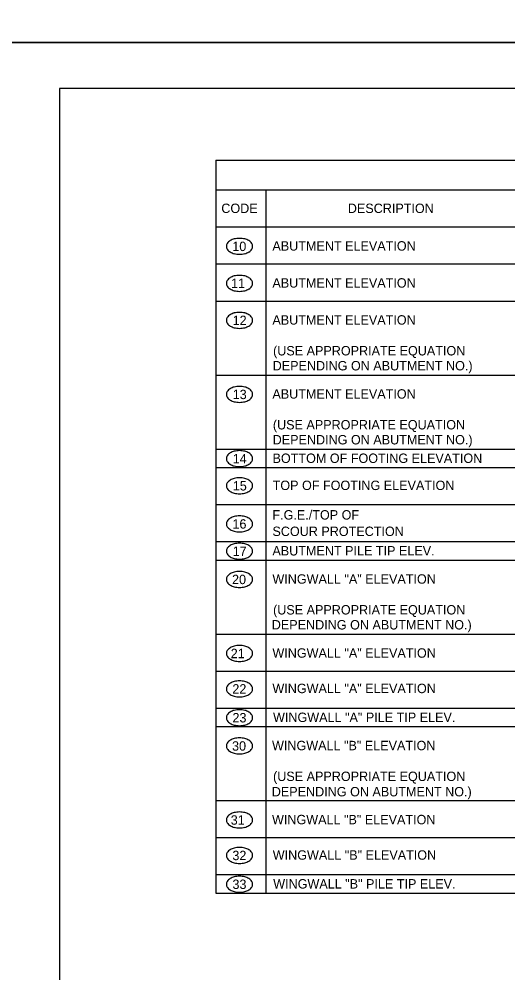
# Model space of a CAD drawing. Extents: x -5022 to -159, y 1126 to 7226.
# Drawn here: x -1290 to -1134.1, y 3798.9 to 4103.3 of the extents above; entities that cross this region are included whole.
import ezdxf

# ---------------------------------------------------------------- set-up
doc = ezdxf.new("R2010")
doc.units = 0
for name, color, linetype in [('2', 7, 'Continuous'), ('3', 7, 'Continuous'), ('9', 7, 'Continuous'), ('PLT-BNDY', 7, 'Continuous')]:
    doc.layers.add(name, color=color, linetype=linetype)

msp = doc.modelspace()

# ---------------------------------------------------------------- linework, layer by layer
at = {"layer": '2'}
for p, q in [((-491.13, 4081.14), (-1277.13, 4081.14)), ((-1277.13, 4081.14), (-1277.13, 3517.14))]:
    msp.add_line(p, q, dxfattribs=at)
at = {"layer": '3'}
for centre, radius, start, end in [((-1222.3, 4030.78), 1.61, 145.8704, 180), ((-1222.3, 4030.78), 1.61, 180, 214.1296), ((-1221.07, 4029.95), 3.1, 121.4296, 145.8704), ((-1220.26, 4028.62), 4.65, 104.2049, 121.4296), ((-1219.73, 4026.51), 6.82, 90, 104.2049), ((-1219.73, 4026.51), 6.82, 75.7951, 90), ((-1219.19, 4028.62), 4.65, 58.5704, 75.7951), ((-1218.38, 4029.95), 3.1, 34.1296, 58.5704), ((-1217.15, 4030.78), 1.61, 0, 34.1296), ((-1217.15, 4030.78), 1.61, 325.8704, 0), ((-1221.07, 4031.61), 3.1, 214.1296, 238.5704), ((-1220.26, 4032.94), 4.65, 238.5704, 255.7951), ((-1219.73, 4035.05), 6.82, 255.7951, 270), ((-1219.73, 4035.05), 6.82, 270, 284.2049), ((-1219.19, 4032.94), 4.65, 284.2049, 301.4296), ((-1218.38, 4031.61), 3.1, 301.4296, 325.8704), ((-1219.73, 4014.7), 6.82, 90, 104.2049), ((-1219.73, 4014.7), 6.82, 75.7951, 90), ((-1222.3, 4018.97), 1.61, 145.8704, 180), ((-1222.3, 4018.97), 1.61, 180, 214.1296), ((-1221.07, 4018.13), 3.1, 121.4296, 145.8704), ((-1220.26, 4016.81), 4.65, 104.2049, 121.4296), ((-1219.19, 4016.81), 4.65, 58.5704, 75.7951), ((-1218.38, 4018.13), 3.1, 34.1296, 58.5704), ((-1217.15, 4018.97), 1.61, 0, 34.1296), ((-1217.15, 4018.97), 1.61, 325.8704, 0), ((-1221.07, 4019.8), 3.1, 214.1296, 238.5704), ((-1220.26, 4021.13), 4.65, 238.5704, 255.7951), ((-1219.73, 4023.23), 6.82, 255.7951, 270), ((-1219.73, 4023.23), 6.82, 270, 284.2049), ((-1219.19, 4021.13), 4.65, 284.2049, 301.4296), ((-1218.38, 4019.8), 3.1, 301.4296, 325.8704), ((-1220.26, 4004.99), 4.65, 104.2049, 121.4296), ((-1219.73, 4002.89), 6.82, 90, 104.2049), ((-1219.73, 4002.89), 6.82, 75.7951, 90), ((-1219.19, 4004.99), 4.65, 58.5704, 75.7951), ((-1222.3, 4007.16), 1.61, 145.8704, 180), ((-1222.3, 4007.16), 1.61, 180, 214.1296), ((-1221.07, 4006.32), 3.1, 121.4296, 145.8704), ((-1221.07, 4007.99), 3.1, 214.1296, 238.5704), ((-1218.38, 4006.32), 3.1, 34.1296, 58.5704), ((-1218.38, 4007.99), 3.1, 301.4296, 325.8704), ((-1217.15, 4007.16), 1.61, 0, 34.1296), ((-1217.15, 4007.16), 1.61, 325.8704, 0), ((-1220.26, 4009.32), 4.65, 238.5704, 255.7951), ((-1219.73, 4011.42), 6.82, 255.7951, 270), ((-1219.73, 4011.42), 6.82, 270, 284.2049), ((-1219.19, 4009.32), 4.65, 284.2049, 301.4296), ((-1221.07, 3982.7), 3.1, 121.4296, 145.8704), ((-1220.26, 3981.37), 4.65, 104.2049, 121.4296), ((-1219.73, 3979.27), 6.82, 90, 104.2049), ((-1219.73, 3979.27), 6.82, 75.7951, 90), ((-1219.19, 3981.37), 4.65, 58.5704, 75.7951), ((-1218.38, 3982.7), 3.1, 34.1296, 58.5704), ((-1222.3, 3983.53), 1.61, 145.8704, 180), ((-1222.3, 3983.53), 1.61, 180, 214.1296), ((-1221.07, 3984.37), 3.1, 214.1296, 238.5704), ((-1218.38, 3984.37), 3.1, 301.4296, 325.8704), ((-1217.15, 3983.53), 1.61, 0, 34.1296), ((-1217.15, 3983.53), 1.61, 325.8704, 0), ((-1220.26, 3985.69), 4.65, 238.5704, 255.7951), ((-1219.73, 3987.8), 6.82, 255.7951, 270), ((-1219.73, 3987.8), 6.82, 270, 284.2049), ((-1219.19, 3985.69), 4.65, 284.2049, 301.4296), ((-1222.3, 3963.02), 1.61, 145.8704, 180), ((-1221.07, 3962.19), 3.1, 121.4296, 145.8704), ((-1220.26, 3960.86), 4.65, 104.2049, 121.4296), ((-1219.73, 3958.75), 6.82, 90, 104.2049), ((-1219.73, 3958.75), 6.82, 75.7951, 90), ((-1219.19, 3960.86), 4.65, 58.5704, 75.7951), ((-1218.38, 3962.19), 3.1, 34.1296, 58.5704), ((-1217.15, 3963.02), 1.61, 0, 34.1296), ((-1222.3, 3963.02), 1.61, 180, 214.1296), ((-1221.07, 3963.85), 3.1, 214.1296, 238.5704), ((-1220.26, 3965.18), 4.65, 238.5704, 255.7951), ((-1219.73, 3967.29), 6.82, 255.7951, 270), ((-1219.73, 3967.29), 6.82, 270, 284.2049), ((-1219.19, 3965.18), 4.65, 284.2049, 301.4296), ((-1218.38, 3963.85), 3.1, 301.4296, 325.8704), ((-1217.15, 3963.02), 1.61, 325.8704, 0), ((-1222.3, 3954.37), 1.61, 145.8704, 180), ((-1221.07, 3953.53), 3.1, 121.4296, 145.8704), ((-1220.26, 3952.2), 4.65, 104.2049, 121.4296), ((-1219.73, 3950.1), 6.82, 90, 104.2049), ((-1219.73, 3950.1), 6.82, 75.7951, 90), ((-1219.19, 3952.2), 4.65, 58.5704, 75.7951), ((-1218.38, 3953.53), 3.1, 34.1296, 58.5704), ((-1217.15, 3954.37), 1.61, 0, 34.1296), ((-1222.3, 3954.37), 1.61, 180, 214.1296), ((-1221.07, 3955.2), 3.1, 214.1296, 238.5704), ((-1220.26, 3956.53), 4.65, 238.5704, 255.7951), ((-1219.73, 3958.63), 6.82, 255.7951, 270), ((-1219.73, 3958.63), 6.82, 270, 284.2049), ((-1219.19, 3956.53), 4.65, 284.2049, 301.4296), ((-1218.38, 3955.2), 3.1, 301.4296, 325.8704), ((-1217.15, 3954.37), 1.61, 325.8704, 0), ((-1222.3, 3942.19), 1.61, 145.8704, 180), ((-1221.07, 3941.36), 3.1, 121.4296, 145.8704), ((-1220.26, 3940.03), 4.65, 104.2049, 121.4296), ((-1219.73, 3937.93), 6.82, 90, 104.2049), ((-1219.73, 3937.93), 6.82, 75.7951, 90), ((-1219.19, 3940.03), 4.65, 58.5704, 75.7951), ((-1218.38, 3941.36), 3.1, 34.1296, 58.5704), ((-1217.15, 3942.19), 1.61, 0, 34.1296), ((-1222.3, 3942.19), 1.61, 180, 214.1296), ((-1221.07, 3943.03), 3.1, 214.1296, 238.5704), ((-1220.26, 3944.36), 4.65, 238.5704, 255.7951), ((-1219.73, 3946.46), 6.82, 255.7951, 270), ((-1219.73, 3946.46), 6.82, 270, 284.2049), ((-1219.19, 3944.36), 4.65, 284.2049, 301.4296), ((-1218.38, 3943.03), 3.1, 301.4296, 325.8704), ((-1217.15, 3942.19), 1.61, 325.8704, 0), ((-1222.3, 3933.49), 1.61, 145.8704, 180), ((-1222.3, 3933.49), 1.61, 180, 214.1296), ((-1221.07, 3932.66), 3.1, 121.4296, 145.8704), ((-1220.26, 3931.33), 4.65, 104.2049, 121.4296), ((-1219.73, 3929.22), 6.82, 90, 104.2049), ((-1219.73, 3929.22), 6.82, 75.7951, 90), ((-1219.19, 3931.33), 4.65, 58.5704, 75.7951), ((-1218.38, 3932.66), 3.1, 34.1296, 58.5704), ((-1217.15, 3933.49), 1.61, 0, 34.1296), ((-1217.15, 3933.49), 1.61, 325.8704, 0), ((-1221.07, 3934.33), 3.1, 214.1296, 238.5704), ((-1220.26, 3935.65), 4.65, 238.5704, 255.7951), ((-1219.73, 3937.76), 6.82, 255.7951, 270), ((-1219.73, 3937.76), 6.82, 270, 284.2049), ((-1219.19, 3935.65), 4.65, 284.2049, 301.4296), ((-1218.38, 3934.33), 3.1, 301.4296, 325.8704), ((-1219.73, 3920.21), 6.82, 90, 104.2049), ((-1219.73, 3920.21), 6.82, 75.7951, 90), ((-1222.3, 3924.48), 1.61, 145.8704, 180), ((-1222.3, 3924.48), 1.61, 180, 214.1296), ((-1221.07, 3923.64), 3.1, 121.4296, 145.8704), ((-1220.26, 3922.31), 4.65, 104.2049, 121.4296), ((-1219.19, 3922.31), 4.65, 58.5704, 75.7951), ((-1218.38, 3923.64), 3.1, 34.1296, 58.5704), ((-1217.15, 3924.48), 1.61, 0, 34.1296), ((-1217.15, 3924.48), 1.61, 325.8704, 0), ((-1221.07, 3925.31), 3.1, 214.1296, 238.5704), ((-1220.26, 3926.64), 4.65, 238.5704, 255.7951), ((-1219.73, 3928.74), 6.82, 255.7951, 270), ((-1219.73, 3928.74), 6.82, 270, 284.2049), ((-1219.19, 3926.64), 4.65, 284.2049, 301.4296), ((-1218.38, 3925.31), 3.1, 301.4296, 325.8704), ((-1221.07, 3900.02), 3.1, 121.4296, 145.8704), ((-1220.26, 3898.69), 4.65, 104.2049, 121.4296), ((-1219.73, 3896.59), 6.82, 90, 104.2049), ((-1219.73, 3896.59), 6.82, 75.7951, 90), ((-1219.19, 3898.69), 4.65, 58.5704, 75.7951), ((-1218.38, 3900.02), 3.1, 34.1296, 58.5704), ((-1222.3, 3900.85), 1.61, 145.8704, 180), ((-1222.3, 3900.85), 1.61, 180, 214.1296), ((-1221.07, 3901.69), 3.1, 214.1296, 238.5704), ((-1218.38, 3901.69), 3.1, 301.4296, 325.8704), ((-1217.15, 3900.85), 1.61, 0, 34.1296), ((-1217.15, 3900.85), 1.61, 325.8704, 0), ((-1220.26, 3903.02), 4.65, 238.5704, 255.7951), ((-1219.73, 3905.12), 6.82, 255.7951, 270), ((-1219.73, 3905.12), 6.82, 270, 284.2049), ((-1219.19, 3903.02), 4.65, 284.2049, 301.4296), ((-1221.07, 3888.71), 3.1, 121.4296, 145.8704), ((-1220.26, 3887.38), 4.65, 104.2049, 121.4296), ((-1219.73, 3885.28), 6.82, 90, 104.2049), ((-1219.73, 3885.28), 6.82, 75.7951, 90), ((-1219.19, 3887.38), 4.65, 58.5704, 75.7951), ((-1218.38, 3888.71), 3.1, 34.1296, 58.5704), ((-1222.3, 3889.54), 1.61, 145.8704, 180), ((-1222.3, 3889.54), 1.61, 180, 214.1296), ((-1221.07, 3890.38), 3.1, 214.1296, 238.5704), ((-1220.26, 3891.71), 4.65, 238.5704, 255.7951), ((-1219.19, 3891.71), 4.65, 284.2049, 301.4296), ((-1218.38, 3890.38), 3.1, 301.4296, 325.8704), ((-1217.15, 3889.54), 1.61, 0, 34.1296), ((-1217.15, 3889.54), 1.61, 325.8704, 0), ((-1219.73, 3893.81), 6.82, 255.7951, 270), ((-1219.73, 3893.81), 6.82, 270, 284.2049), ((-1221.07, 3879.51), 3.1, 121.4296, 145.8704), ((-1220.26, 3878.18), 4.65, 104.2049, 121.4296), ((-1219.73, 3876.07), 6.82, 90, 104.2049), ((-1219.73, 3876.07), 6.82, 75.7951, 90), ((-1219.19, 3878.18), 4.65, 58.5704, 75.7951), ((-1218.38, 3879.51), 3.1, 34.1296, 58.5704), ((-1222.3, 3880.34), 1.61, 145.8704, 180), ((-1222.3, 3880.34), 1.61, 180, 214.1296), ((-1221.07, 3881.17), 3.1, 214.1296, 238.5704), ((-1220.26, 3882.5), 4.65, 238.5704, 255.7951), ((-1219.19, 3882.5), 4.65, 284.2049, 301.4296), ((-1218.38, 3881.17), 3.1, 301.4296, 325.8704), ((-1217.15, 3880.34), 1.61, 0, 34.1296), ((-1217.15, 3880.34), 1.61, 325.8704, 0), ((-1219.73, 3884.61), 6.82, 255.7951, 270), ((-1219.73, 3884.61), 6.82, 270, 284.2049), ((-1222.3, 3871.32), 1.61, 145.8704, 180), ((-1221.07, 3870.49), 3.1, 121.4296, 145.8704), ((-1220.26, 3869.16), 4.65, 104.2049, 121.4296), ((-1219.73, 3867.06), 6.82, 90, 104.2049), ((-1219.73, 3867.06), 6.82, 75.7951, 90), ((-1219.19, 3869.16), 4.65, 58.5704, 75.7951), ((-1218.38, 3870.49), 3.1, 34.1296, 58.5704), ((-1217.15, 3871.32), 1.61, 0, 34.1296), ((-1222.3, 3871.32), 1.61, 180, 214.1296), ((-1221.07, 3872.16), 3.1, 214.1296, 238.5704), ((-1220.26, 3873.49), 4.65, 238.5704, 255.7951), ((-1219.19, 3873.49), 4.65, 284.2049, 301.4296), ((-1218.38, 3872.16), 3.1, 301.4296, 325.8704), ((-1217.15, 3871.32), 1.61, 325.8704, 0), ((-1219.73, 3875.59), 6.82, 255.7951, 270), ((-1219.73, 3875.59), 6.82, 270, 284.2049), ((-1222.3, 3847.7), 1.61, 145.8704, 180), ((-1221.07, 3846.87), 3.1, 121.4296, 145.8704), ((-1220.26, 3845.54), 4.65, 104.2049, 121.4296), ((-1219.73, 3843.43), 6.82, 90, 104.2049), ((-1219.73, 3843.43), 6.82, 75.7951, 90), ((-1219.19, 3845.54), 4.65, 58.5704, 75.7951), ((-1218.38, 3846.87), 3.1, 34.1296, 58.5704), ((-1217.15, 3847.7), 1.61, 0, 34.1296), ((-1222.3, 3847.7), 1.61, 180, 214.1296), ((-1221.07, 3848.54), 3.1, 214.1296, 238.5704), ((-1220.26, 3849.86), 4.65, 238.5704, 255.7951), ((-1219.73, 3851.97), 6.82, 255.7951, 270), ((-1219.73, 3851.97), 6.82, 270, 284.2049), ((-1219.19, 3849.86), 4.65, 284.2049, 301.4296), ((-1218.38, 3848.54), 3.1, 301.4296, 325.8704), ((-1217.15, 3847.7), 1.61, 325.8704, 0), ((-1220.26, 3834.23), 4.65, 104.2049, 121.4296), ((-1219.73, 3832.13), 6.82, 90, 104.2049), ((-1219.73, 3832.13), 6.82, 75.7951, 90), ((-1219.19, 3834.23), 4.65, 58.5704, 75.7951), ((-1222.3, 3836.39), 1.61, 145.8704, 180), ((-1222.3, 3836.39), 1.61, 180, 214.1296), ((-1221.07, 3835.56), 3.1, 121.4296, 145.8704), ((-1218.38, 3835.56), 3.1, 34.1296, 58.5704), ((-1217.15, 3836.39), 1.61, 0, 34.1296), ((-1217.15, 3836.39), 1.61, 325.8704, 0), ((-1221.07, 3837.23), 3.1, 214.1296, 238.5704), ((-1220.26, 3838.55), 4.65, 238.5704, 255.7951), ((-1219.73, 3840.66), 6.82, 255.7951, 270), ((-1219.73, 3840.66), 6.82, 270, 284.2049), ((-1219.19, 3838.55), 4.65, 284.2049, 301.4296), ((-1218.38, 3837.23), 3.1, 301.4296, 325.8704), ((-1219.73, 3822.92), 6.82, 90, 104.2049), ((-1219.73, 3822.92), 6.82, 75.7951, 90), ((-1222.3, 3827.19), 1.61, 145.8704, 180), ((-1222.3, 3827.19), 1.61, 180, 214.1296), ((-1221.07, 3826.36), 3.1, 121.4296, 145.8704), ((-1220.26, 3825.03), 4.65, 104.2049, 121.4296), ((-1219.19, 3825.03), 4.65, 58.5704, 75.7951), ((-1218.38, 3826.36), 3.1, 34.1296, 58.5704), ((-1217.15, 3827.19), 1.61, 0, 34.1296), ((-1217.15, 3827.19), 1.61, 325.8704, 0), ((-1221.07, 3828.02), 3.1, 214.1296, 238.5704), ((-1220.26, 3829.35), 4.65, 238.5704, 255.7951), ((-1219.73, 3831.46), 6.82, 255.7951, 270), ((-1219.73, 3831.46), 6.82, 270, 284.2049), ((-1219.19, 3829.35), 4.65, 284.2049, 301.4296), ((-1218.38, 3828.02), 3.1, 301.4296, 325.8704)]:
    msp.add_arc(centre, radius, start, end, dxfattribs=at)
at = {"layer": '9'}
for p, q in [((-1227.31, 4058.3), (-903.14, 4058.3)), ((-1227.31, 4058.3), (-1227.31, 3824.34)), ((-1227.31, 4048.76), (-903.14, 4048.76)), ((-1211.36, 4048.76), (-1211.36, 3824.34)), ((-1227.31, 4036.95), (-903.14, 4036.95)), ((-1227.31, 4025.14), (-903.14, 4025.14)), ((-1227.31, 4013.33), (-903.14, 4013.33)), ((-1227.31, 3989.7), (-903.14, 3989.7)), ((-1227.31, 3966.08), (-903.14, 3966.08)), ((-1227.31, 3960.17), (-903.14, 3960.17)), ((-1227.31, 3948.36), (-903.14, 3948.36)), ((-1227.31, 3936.55), (-903.14, 3936.55)), ((-1227.31, 3930.65), (-903.14, 3930.65)), ((-1227.31, 3907.02), (-903.14, 3907.02)), ((-1227.31, 3895.21), (-903.14, 3895.21)), ((-1227.31, 3883.4), (-903.14, 3883.4)), ((-1227.31, 3877.49), (-903.14, 3877.49)), ((-1227.31, 3853.87), (-903.14, 3853.87)), ((-1227.31, 3842.06), (-903.14, 3842.06)), ((-1227.31, 3830.25), (-903.14, 3830.25)), ((-1227.31, 3824.34), (-903.14, 3824.34))]:
    msp.add_line(p, q, dxfattribs=at)
at = {"layer": 'PLT-BNDY'}
for points in [[(-1317.13, 4689.81), (-476.13, 4689.81), (-476.13, 4095.81), (-1317.13, 4095.81)], [(-1317.13, 4095.81), (-476.13, 4095.81), (-476.13, 3501.81), (-1317.13, 3501.81)]]:
    msp.add_lwpolyline(points, close=True, dxfattribs=at)

# ---------------------------------------------------------------- texts
at = {"layer": '3'}
for s, height, p in [('CODE', 3, (-1225.53, 4041.41)), ('DESCRIPTION', 3.0001, (-1185.19, 4041.41)), ('10', 3, (-1222.03, 4029.27)), ('ABUTMENT ELEVATION', 3.0001, (-1209.24, 4029.41)), ('11', 3, (-1222.44, 4017.46)), ('ABUTMENT ELEVATION', 3.0001, (-1209.24, 4017.6)), ('12', 3, (-1221.92, 4005.65)), ('ABUTMENT ELEVATION', 3.0001, (-1209.24, 4005.79)), ('(USE APPROPRIATE EQUATION', 3.0001, (-1209.03, 3995.96)), ('DEPENDING ON ABUTMENT NO.)', 3.0001, (-1209.16, 3991.18)), ('13', 3, (-1221.9, 3982.02)), ('ABUTMENT ELEVATION', 3.0001, (-1209.24, 3982.17)), ('(USE APPROPRIATE EQUATION', 3.0001, (-1209.09, 3972.34)), ('DEPENDING ON ABUTMENT NO.)', 3.0001, (-1209.16, 3967.56)), ('14', 3, (-1221.89, 3961.51)), ('BOTTOM OF FOOTING ELEVATION', 3.0001, (-1209.2, 3961.65)), ('15', 3, (-1221.86, 3952.86)), ('TOP OF FOOTING ELEVATION', 3.0001, (-1209.16, 3953)), ('F.G.E./TOP OF', 2.9998, (-1209.23, 3943.58)), ('16', 3, (-1221.98, 3940.68)), ('SCOUR PROTECTION', 2.9998, (-1209.23, 3938.33)), ('17', 3, (-1221.91, 3931.98)), ('ABUTMENT PILE TIP ELEV.', 3.0001, (-1209.24, 3932.12)), ('20', 3, (-1222.11, 3922.97)), ('WINGWALL "A" ELEVATION', 3.0001, (-1209.24, 3923.11)), ('(USE APPROPRIATE EQUATION', 3.0001, (-1209.03, 3913.28)), ('DEPENDING ON ABUTMENT NO.)', 3.0001, (-1209.44, 3908.5)), ('21', 3, (-1222.53, 3899.34)), ('WINGWALL "A" ELEVATION', 3.0001, (-1209.24, 3899.49)), ('22', 3, (-1222, 3888.03)), ('WINGWALL "A" ELEVATION', 3.0001, (-1209.24, 3888.18)), ('23', 3, (-1221.98, 3878.83)), ('WINGWALL "A" PILE TIP ELEV.', 3.0001, (-1209.04, 3878.97)), ('30', 3, (-1222.11, 3869.82)), ('WINGWALL "B" ELEVATION', 3.0001, (-1209.36, 3869.96)), ('(USE APPROPRIATE EQUATION', 3.0001, (-1209.03, 3860.13)), ('DEPENDING ON ABUTMENT NO.)', 3.0001, (-1209.44, 3855.23)), ('31', 3, (-1222.53, 3846.19)), ('WINGWALL "B" ELEVATION', 3.0001, (-1209.36, 3846.33)), ('32', 3, (-1222, 3834.88)), ('WINGWALL "B" ELEVATION', 3.0001, (-1209.13, 3835.02)), ('33', 3, (-1221.98, 3825.68)), ('WINGWALL "B" PILE TIP ELEV.', 3.0001, (-1208.98, 3825.82))]:
    msp.add_text(s, height=height, dxfattribs=at).set_placement(p)

doc.saveas('drawing.dxf')
